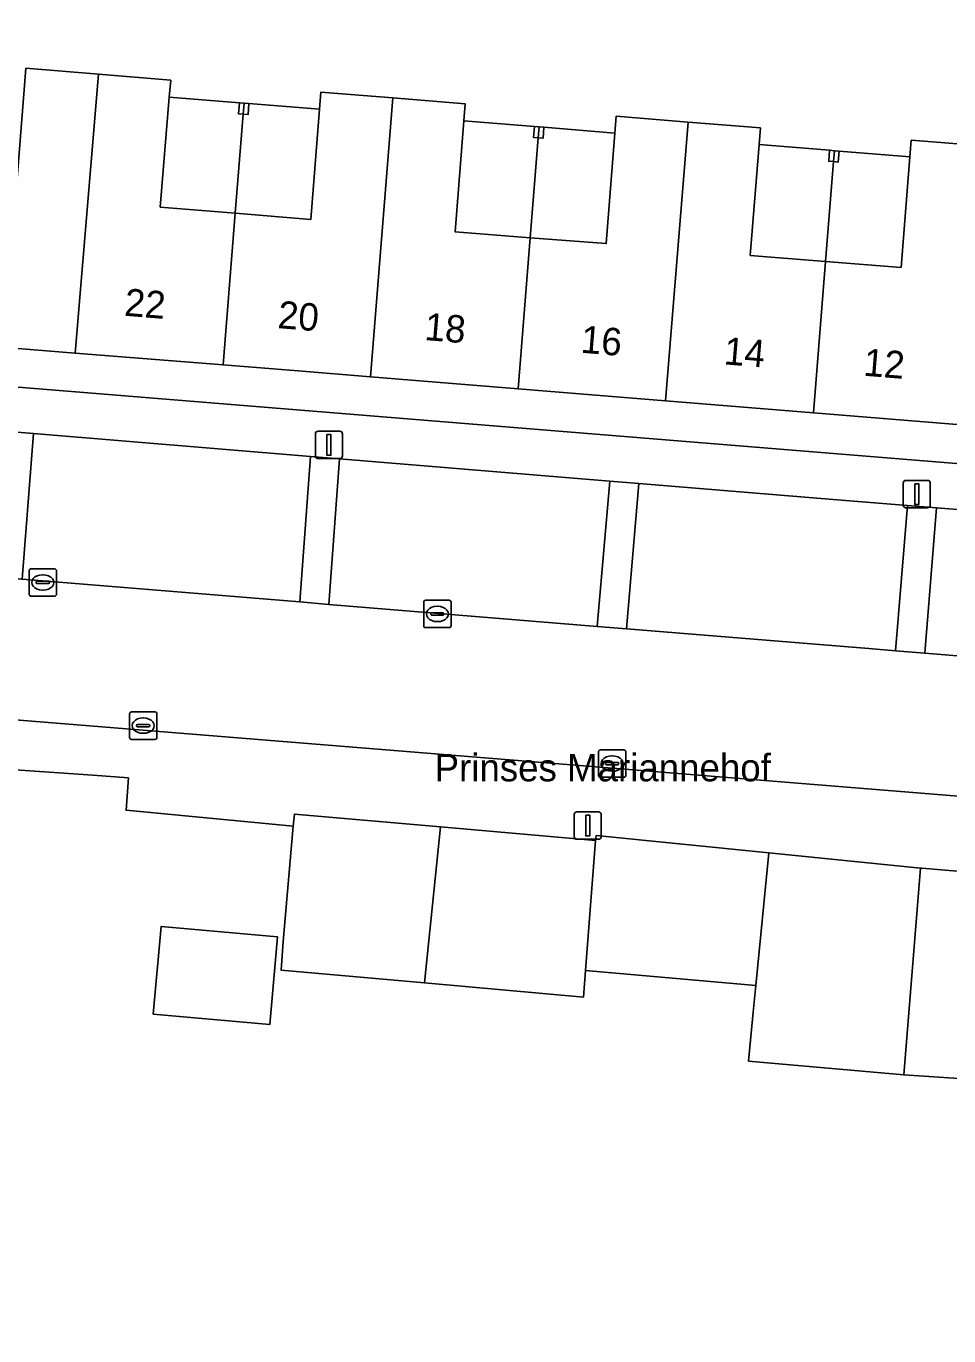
# Model space of a CAD drawing. Extents: x 159960 to 160866, y 382700 to 383354.
# Drawn here: x 160513.75 to 160547.4, y 383220.3 to 383268.08 of the extents above; entities that cross this region are included whole.
import ezdxf

# ---------------------------------------------------------------- set-up
doc = ezdxf.new("R2010")
doc.units = 0
for name, color, linetype in [('IMGEO_Erf', 7, 'Continuous'), ('IMGEO_Groenvoorziening', 7, 'Continuous'), ('IMGEO_Kolk', 7, 'Continuous'), ('IMGEO_Lichtmast', 7, 'Continuous'), ('IMGEO_Openbare_ruimte_label', 7, 'Continuous'), ('IMGEO_Pand', 7, 'Continuous'), ('IMGEO_Pand_nummerreeks', 7, 'Continuous'), ('IMGEO_Pand_overbouw', 7, 'Continuous'), ('IMGEO_Parkeervlak_open', 7, 'Continuous'), ('IMGEO_Rijbaan_lokaal_open', 7, 'Continuous'), ('IMGEO_Voetpad_open', 7, 'Continuous')]:
    doc.layers.add(name, color=color, linetype=linetype)

msp = doc.modelspace()

# ---------------------------------------------------------------- linework, layer by layer
at = {"layer": 'IMGEO_Erf'}
for points in [[(160513.741, 383266.544), (160516.381, 383266.325), (160519.02, 383266.106), (160518.969, 383265.491), (160518.638, 383261.48), (160521.375, 383261.254), (160524.129, 383261.026), (160524.447, 383265.05), (160524.496, 383265.673), (160527.127, 383265.461), (160529.757, 383265.249), (160529.709, 383264.626), (160529.397, 383260.575), (160532.136, 383260.365), (160534.906, 383260.152), (160535.216, 383264.183), (160535.263, 383264.795), (160537.896, 383264.582), (160540.529, 383264.368), (160540.48, 383263.759), (160540.159, 383259.715), (160542.904, 383259.497), (160545.663, 383259.278), (160545.983, 383263.317), (160546.032, 383263.921), (160548.638, 383263.719)], [(160551.221, 383229.458), (160545.76, 383229.82), (160540.096, 383230.323), (160540.271, 383232.11), (160540.365, 383233.077), (160534.153, 383233.629), (160534.079, 383232.66), (160528.281, 383233.176), (160523.05, 383233.641), (160523.12, 383234.682), (160523.493, 383238.896), (160517.39, 383239.473), (160517.477, 383240.658), (160516.178, 383240.75), (160513.174, 383240.964)]]:
    msp.add_lwpolyline(points, dxfattribs=at)
for points in [[(160521.872, 383265.257), (160521.841, 383264.858), (160521.666, 383264.872), (160521.492, 383264.886), (160521.524, 383265.285), (160521.698, 383265.271)], [(160532.635, 383264.391), (160532.604, 383263.992), (160532.428, 383264.006), (160532.255, 383264.02), (160532.286, 383264.419), (160532.461, 383264.405)], [(160543.403, 383263.524), (160543.371, 383263.125), (160543.197, 383263.139), (160543.022, 383263.154), (160543.054, 383263.552), (160543.229, 383263.538)], [(160518.384, 383232.032), (160518.669, 383235.235), (160522.916, 383234.857), (160522.631, 383231.654)]]:
    msp.add_lwpolyline(points, close=True, dxfattribs=at)
at = {"layer": 'IMGEO_Groenvoorziening'}
for points in [[(160514.016, 383253.215), (160512.972, 383253.301), (160512.553, 383247.99), (160513.602, 383247.904)], [(160525.183, 383252.293), (160524.125, 383252.38), (160523.732, 383247.074), (160524.79, 383246.987)], [(160536.095, 383251.392), (160535.031, 383251.48), (160534.575, 383246.185), (160535.643, 383246.098)], [(160546.95, 383250.505), (160545.896, 383250.589), (160545.451, 383245.294), (160546.521, 383245.207)]]:
    msp.add_lwpolyline(points, close=True, dxfattribs=at)
at = {"layer": 'IMGEO_Kolk'}
for p, q in [((160513.854, 383247.36), (160513.854, 383248.212)), ((160513.929, 383248.286), (160514.781, 383248.286)), ((160514.855, 383248.212), (160514.855, 383247.36)), ((160514.113, 383247.78), (160514.113, 383247.792)), ((160514.551, 383247.743), (160514.153, 383247.743)), ((160514.156, 383247.829), (160514.554, 383247.829)), ((160514.342, 383248.066), (160514.367, 383248.066)), ((160514.597, 383247.792), (160514.597, 383247.78)), ((160514.781, 383247.286), (160513.929, 383247.286)), ((160514.365, 383247.506), (160514.34, 383247.506)), ((160528.247, 383246.211), (160528.247, 383247.063)), ((160528.322, 383247.137), (160529.174, 383247.137)), ((160528.735, 383246.917), (160528.76, 383246.917)), ((160529.248, 383247.063), (160529.248, 383246.211)), ((160528.506, 383246.631), (160528.506, 383246.643)), ((160528.944, 383246.594), (160528.546, 383246.594)), ((160528.549, 383246.68), (160528.947, 383246.68)), ((160528.758, 383246.357), (160528.733, 383246.357)), ((160528.99, 383246.643), (160528.99, 383246.631)), ((160529.174, 383246.137), (160528.322, 383246.137)), ((160517.518, 383242.136), (160517.518, 383242.988)), ((160517.593, 383243.062), (160518.445, 383243.062)), ((160518.519, 383242.988), (160518.519, 383242.136)), ((160517.777, 383242.556), (160517.777, 383242.568)), ((160518.215, 383242.519), (160517.817, 383242.519)), ((160517.82, 383242.605), (160518.218, 383242.605)), ((160518.006, 383242.842), (160518.031, 383242.842)), ((160518.261, 383242.568), (160518.261, 383242.556)), ((160518.445, 383242.062), (160517.593, 383242.062)), ((160518.029, 383242.282), (160518.004, 383242.282)), ((160534.62, 383240.752), (160534.62, 383241.604)), ((160534.695, 383241.678), (160535.547, 383241.678)), ((160535.621, 383241.604), (160535.621, 383240.752)), ((160534.879, 383241.172), (160534.879, 383241.184)), ((160535.317, 383241.135), (160534.919, 383241.135)), ((160534.922, 383241.221), (160535.32, 383241.221)), ((160535.108, 383241.458), (160535.133, 383241.458)), ((160535.363, 383241.184), (160535.363, 383241.172)), ((160535.547, 383240.678), (160534.695, 383240.678)), ((160535.131, 383240.898), (160535.106, 383240.898))]:
    msp.add_line(p, q, dxfattribs=at)
for points in [[(160513.854, 383247.36), (160513.854, 383248.212)], [(160513.929, 383248.286), (160514.781, 383248.286)], [(160514.855, 383248.212), (160514.855, 383247.36)], [(160514.781, 383247.286), (160513.929, 383247.286)], [(160528.247, 383246.211), (160528.247, 383247.063)], [(160528.322, 383247.137), (160529.174, 383247.137)], [(160529.248, 383247.063), (160529.248, 383246.211)], [(160529.174, 383246.137), (160528.322, 383246.137)], [(160517.518, 383242.136), (160517.518, 383242.988)], [(160517.593, 383243.062), (160518.445, 383243.062)], [(160518.519, 383242.988), (160518.519, 383242.136)], [(160518.445, 383242.062), (160517.593, 383242.062)], [(160534.62, 383240.752), (160534.62, 383241.604)], [(160534.695, 383241.678), (160535.547, 383241.678)], [(160535.621, 383241.604), (160535.621, 383240.752)], [(160535.547, 383240.678), (160534.695, 383240.678)]]:
    msp.add_lwpolyline(points, dxfattribs=at)
for centre, radius, start, end in [((160513.931, 383248.21), 0.0765, 91.552, 178.448), ((160513.931, 383248.21), 0.0765, 91.552, 178.448), ((160514.779, 383248.21), 0.0765, 1.552, 88.448), ((160514.779, 383248.21), 0.0765, 1.552, 88.448), ((160514.153, 383247.789), 0.0403, 85.8775, 175.7526), ((160514.15, 383247.779), 0.0366, 178.938, 274.7102), ((160514.554, 383247.786), 0.043, 264.8664, 352.4533), ((160514.558, 383247.791), 0.0386, 1.7309, 96.639), ((160513.931, 383247.362), 0.0765, 181.552, 268.448), ((160513.931, 383247.362), 0.0765, 181.552, 268.448), ((160514.779, 383247.362), 0.0765, 271.552, 358.448), ((160514.779, 383247.362), 0.0765, 271.552, 358.448), ((160528.324, 383247.061), 0.0765, 91.552, 178.448), ((160528.324, 383247.061), 0.0765, 91.552, 178.448), ((160529.172, 383247.061), 0.0765, 1.552, 88.448), ((160529.172, 383247.061), 0.0765, 1.552, 88.448), ((160528.546, 383246.64), 0.0403, 85.8775, 175.7526), ((160528.543, 383246.63), 0.0366, 178.938, 274.7102), ((160528.947, 383246.637), 0.043, 264.8664, 352.4533), ((160528.951, 383246.642), 0.0386, 1.7309, 96.639), ((160528.324, 383246.213), 0.0765, 181.552, 268.448), ((160528.324, 383246.213), 0.0765, 181.552, 268.448), ((160529.172, 383246.213), 0.0765, 271.552, 358.448), ((160529.172, 383246.213), 0.0765, 271.552, 358.448), ((160517.595, 383242.986), 0.0765, 91.552, 178.448), ((160517.595, 383242.986), 0.0765, 91.552, 178.448), ((160518.443, 383242.986), 0.0765, 1.552, 88.448), ((160518.443, 383242.986), 0.0765, 1.552, 88.448), ((160517.817, 383242.565), 0.0403, 85.8775, 175.7526), ((160517.814, 383242.555), 0.0366, 178.938, 274.7102), ((160518.218, 383242.562), 0.043, 264.8664, 352.4533), ((160518.222, 383242.567), 0.0386, 1.7309, 96.639), ((160517.595, 383242.138), 0.0765, 181.552, 268.448), ((160517.595, 383242.138), 0.0765, 181.552, 268.448), ((160518.443, 383242.138), 0.0765, 271.552, 358.448), ((160518.443, 383242.138), 0.0765, 271.552, 358.448), ((160534.697, 383241.602), 0.0765, 91.552, 178.448), ((160534.697, 383241.602), 0.0765, 91.552, 178.448), ((160535.545, 383241.602), 0.0765, 1.552, 88.448), ((160535.545, 383241.602), 0.0765, 1.552, 88.448), ((160534.919, 383241.181), 0.0403, 85.8775, 175.7526), ((160534.916, 383241.171), 0.0366, 178.938, 274.7102), ((160535.32, 383241.178), 0.043, 264.8664, 352.4533), ((160535.324, 383241.183), 0.0386, 1.7309, 96.639), ((160534.697, 383240.754), 0.0765, 181.552, 268.448), ((160534.697, 383240.754), 0.0765, 181.552, 268.448), ((160535.545, 383240.754), 0.0765, 271.552, 358.448), ((160535.545, 383240.754), 0.0765, 271.552, 358.448)]:
    msp.add_arc(centre, radius, start, end, dxfattribs=at)
for centre, major_axis, ratio, start_param, end_param in [((160514.341, 383247.786), (-0.387, 0.002), 0.722429, 4.712389, 7.853982), ((160514.366, 383247.786), (-0.39, 0.002), 0.717154, 1.570796, 4.712389), ((160528.734, 383246.637), (-0.387, 0.002), 0.722429, 4.712389, 7.853982), ((160528.759, 383246.637), (-0.39, 0.002), 0.717154, 1.570796, 4.712389), ((160518.005, 383242.562), (-0.387, 0.002), 0.722429, 4.712389, 7.853982), ((160518.03, 383242.562), (-0.39, 0.002), 0.717154, 1.570796, 4.712389), ((160535.107, 383241.178), (-0.387, 0.002), 0.722429, 4.712389, 7.853982), ((160535.132, 383241.178), (-0.39, 0.002), 0.717154, 1.570796, 4.712389)]:
    msp.add_ellipse(centre, major_axis=major_axis, ratio=ratio, start_param=start_param, end_param=end_param, dxfattribs=at)
at = {"layer": 'IMGEO_Lichtmast'}
for p, q in [((160524.296, 383252.405), (160524.296, 383253.205)), ((160524.296, 383253.205), (160524.296, 383252.405)), ((160524.396, 383253.305), (160525.186, 383253.305)), ((160525.186, 383253.305), (160524.396, 383253.305)), ((160525.286, 383253.205), (160525.286, 383252.405)), ((160525.286, 383252.405), (160525.286, 383253.205)), ((160525.186, 383252.305), (160524.396, 383252.305)), ((160524.396, 383252.305), (160525.186, 383252.305)), ((160545.736, 383250.611), (160545.736, 383251.411)), ((160545.736, 383251.411), (160545.736, 383250.611)), ((160545.836, 383251.511), (160546.626, 383251.511)), ((160546.626, 383251.511), (160545.836, 383251.511)), ((160546.726, 383251.411), (160546.726, 383250.611)), ((160546.726, 383250.611), (160546.726, 383251.411)), ((160546.626, 383250.511), (160545.836, 383250.511)), ((160545.836, 383250.511), (160546.626, 383250.511)), ((160533.737, 383238.516), (160533.737, 383239.316)), ((160533.737, 383239.316), (160533.737, 383238.516)), ((160533.837, 383239.416), (160534.627, 383239.416)), ((160534.627, 383239.416), (160533.837, 383239.416)), ((160534.727, 383239.316), (160534.727, 383238.516)), ((160534.727, 383238.516), (160534.727, 383239.316)), ((160534.627, 383238.416), (160533.837, 383238.416)), ((160533.837, 383238.416), (160534.627, 383238.416))]:
    msp.add_line(p, q, dxfattribs=at)
for points in [[(160524.716, 383253.18), (160524.866, 383253.18), (160524.866, 383252.43), (160524.716, 383252.43), (160524.716, 383253.18)], [(160546.156, 383251.386), (160546.306, 383251.386), (160546.306, 383250.636), (160546.156, 383250.636), (160546.156, 383251.386)], [(160534.157, 383239.291), (160534.307, 383239.291), (160534.307, 383238.541), (160534.157, 383238.541), (160534.157, 383239.291)]]:
    msp.add_lwpolyline(points, dxfattribs=at)
for centre, start, end in [((160524.396, 383253.205), 90, 180), ((160524.396, 383253.205), 90, 180), ((160525.186, 383253.205), 0, 90), ((160525.186, 383253.205), 360, 90), ((160524.396, 383252.405), 180, 270), ((160524.396, 383252.405), 180, 270), ((160525.186, 383252.405), 270, 0), ((160525.186, 383252.405), 270, 0), ((160545.836, 383251.411), 90, 180), ((160545.836, 383251.411), 90, 180), ((160546.626, 383251.411), 0, 90), ((160546.626, 383251.411), 360, 90), ((160545.836, 383250.611), 180, 270), ((160545.836, 383250.611), 180, 270), ((160546.626, 383250.611), 270, 0), ((160546.626, 383250.611), 270, 0), ((160533.837, 383239.316), 90, 180), ((160533.837, 383239.316), 90, 180), ((160534.627, 383239.316), 0, 90), ((160534.627, 383239.316), 360, 90), ((160533.837, 383238.516), 180, 270), ((160533.837, 383238.516), 180, 270), ((160534.627, 383238.516), 270, 0), ((160534.627, 383238.516), 270, 0)]:
    msp.add_arc(centre, 0.1, start, end, dxfattribs=at)
at = {"layer": 'IMGEO_Pand'}
for points in [[(160516.381, 383266.325), (160513.741, 383266.544), (160513.691, 383265.915), (160513.367, 383261.899), (160510.597, 383262.121), (160510.154, 383256.591), (160515.537, 383256.157)], [(160521.375, 383261.254), (160518.638, 383261.48), (160518.969, 383265.491), (160519.02, 383266.106), (160516.381, 383266.325), (160515.537, 383256.157), (160520.93, 383255.722)], [(160527.127, 383265.461), (160524.496, 383265.673), (160524.447, 383265.05), (160524.129, 383261.026), (160521.375, 383261.254), (160520.93, 383255.722), (160523.665, 383255.501), (160526.306, 383255.286)], [(160532.136, 383260.365), (160529.397, 383260.575), (160529.709, 383264.626), (160529.757, 383265.249), (160527.127, 383265.461), (160526.306, 383255.286), (160531.694, 383254.849)], [(160521.698, 383265.271), (160521.524, 383265.285), (160521.492, 383264.886), (160521.666, 383264.872)], [(160521.872, 383265.257), (160521.698, 383265.271), (160521.666, 383264.872), (160521.841, 383264.858)], [(160537.896, 383264.582), (160535.263, 383264.795), (160535.216, 383264.183), (160534.906, 383260.152), (160532.136, 383260.365), (160531.694, 383254.849), (160537.071, 383254.412)], [(160532.461, 383264.405), (160532.286, 383264.419), (160532.255, 383264.02), (160532.428, 383264.006)], [(160542.904, 383259.497), (160540.159, 383259.715), (160540.48, 383263.759), (160540.529, 383264.368), (160537.896, 383264.582), (160537.071, 383254.412), (160542.461, 383253.974)], [(160532.635, 383264.391), (160532.461, 383264.405), (160532.428, 383264.006), (160532.604, 383263.992)], [(160548.638, 383263.719), (160546.032, 383263.921), (160545.983, 383263.317), (160545.663, 383259.278), (160542.904, 383259.497), (160542.461, 383253.974), (160547.851, 383253.536)], [(160543.229, 383263.538), (160543.054, 383263.552), (160543.022, 383263.154), (160543.197, 383263.139)], [(160543.403, 383263.524), (160543.229, 383263.538), (160543.197, 383263.139), (160543.371, 383263.125)], [(160528.855, 383238.868), (160523.532, 383239.334), (160523.493, 383238.896), (160523.12, 383234.682), (160523.05, 383233.641), (160528.281, 383233.176)], [(160534.517, 383238.373), (160528.855, 383238.868), (160528.281, 383233.176), (160534.079, 383232.66), (160534.153, 383233.629)], [(160534.517, 383238.373), (160534.153, 383233.629), (160540.365, 383233.077), (160540.84, 383237.919), (160540.72, 383237.931), (160534.534, 383238.552)], [(160546.366, 383237.365), (160540.84, 383237.919), (160540.365, 383233.077), (160540.271, 383232.11), (160540.096, 383230.323), (160545.76, 383229.82)], [(160546.366, 383237.365), (160545.76, 383229.82), (160551.221, 383229.458), (160551.855, 383236.901), (160546.413, 383237.36)], [(160518.384, 383232.032), (160522.631, 383231.654), (160522.916, 383234.857), (160518.669, 383235.235)]]:
    msp.add_lwpolyline(points, close=True, dxfattribs=at)
at = {"layer": 'IMGEO_Pand_overbouw'}
for points in [[(160521.698, 383265.271), (160521.524, 383265.285), (160518.969, 383265.491), (160518.638, 383261.48), (160521.375, 383261.254), (160521.666, 383264.872)], [(160524.447, 383265.05), (160521.872, 383265.257), (160521.698, 383265.271), (160521.666, 383264.872), (160521.375, 383261.254), (160524.129, 383261.026)], [(160532.461, 383264.405), (160532.286, 383264.419), (160529.709, 383264.626), (160529.397, 383260.575), (160532.136, 383260.365), (160532.428, 383264.006)], [(160535.216, 383264.183), (160532.635, 383264.391), (160532.461, 383264.405), (160532.428, 383264.006), (160532.136, 383260.365), (160534.906, 383260.152)], [(160543.229, 383263.538), (160543.054, 383263.552), (160540.48, 383263.759), (160540.159, 383259.715), (160542.904, 383259.497), (160543.197, 383263.139)], [(160545.983, 383263.317), (160543.403, 383263.524), (160543.229, 383263.538), (160543.197, 383263.139), (160542.904, 383259.497), (160545.663, 383259.278)]]:
    msp.add_lwpolyline(points, close=True, dxfattribs=at)
at = {"layer": 'IMGEO_Parkeervlak_open'}
for points in [[(160524.125, 383252.38), (160514.016, 383253.215), (160513.602, 383247.904), (160523.732, 383247.074)], [(160535.031, 383251.48), (160525.183, 383252.293), (160524.79, 383246.987), (160534.575, 383246.185)], [(160545.896, 383250.589), (160543.184, 383250.807), (160536.095, 383251.392), (160535.643, 383246.098), (160544.487, 383245.373), (160545.451, 383245.294)], [(160556.814, 383249.714), (160546.95, 383250.505), (160546.521, 383245.207), (160556.306, 383244.409)]]:
    msp.add_lwpolyline(points, close=True, dxfattribs=at)
at = {"layer": 'IMGEO_Rijbaan_lokaal_open'}
msp.add_lwpolyline([(160568.236, 383243.436), (160567.148, 383243.525), (160557.389, 383244.321), (160556.306, 383244.409), (160546.521, 383245.207), (160545.451, 383245.294), (160544.487, 383245.373), (160535.643, 383246.098), (160534.575, 383246.185), (160524.79, 383246.987), (160523.732, 383247.074), (160513.602, 383247.904), (160512.553, 383247.99), (160512.337, 383245.246), (160511.132, 383245.338), (160510.942, 383242.971), (160565.614, 383238.538), (160570.07, 383238.212), (160570.385, 383238.185), (160570.304, 383237.257), (160581.98, 383236.274), (160582.344, 383240.936), (160580.551, 383241.038), (160580.663, 383242.423)], close=True, dxfattribs=at)
at = {"layer": 'IMGEO_Voetpad_open'}
for points in [[(160513.315, 383254.922), (160543.34, 383252.481), (160582.981, 383249.253), (160583.022, 383249.676), (160584.569, 383269.446), (160583.599, 383269.519), (160584.572, 383280.652), (160585.452, 383280.608), (160586.429, 383292.981), (160510.132, 383303.244)], [(160581.416, 383269.055), (160580.98, 383263.693), (160580.907, 383262.797), (160580.516, 383257.996), (160579.941, 383250.929), (160569.055, 383251.813), (160563.978, 383252.226), (160558.669, 383252.657), (160553.229, 383253.099), (160547.851, 383253.536), (160542.461, 383253.974), (160537.071, 383254.412), (160531.694, 383254.849), (160526.306, 383255.286), (160523.665, 383255.501), (160520.93, 383255.722), (160515.537, 383256.157), (160510.154, 383256.591)], [(160512.972, 383253.301), (160514.016, 383253.215), (160524.125, 383252.38), (160525.183, 383252.293), (160535.031, 383251.48), (160536.095, 383251.392), (160543.184, 383250.807), (160545.896, 383250.589), (160546.95, 383250.505), (160556.814, 383249.714), (160557.834, 383249.632), (160567.625, 383248.846), (160568.629, 383248.766), (160581.09, 383247.766), (160581.126, 383247.88), (160582.88, 383247.781), (160582.981, 383249.253), (160543.34, 383252.481), (160513.315, 383254.922)], [(160507.543, 383203.899), (160532.407, 383201.802), (160543.672, 383200.881), (160554.232, 383199.98), (160566.784, 383199.039), (160566.841, 383199.647), (160578.819, 383198.623), (160579.082, 383201.597), (160581.98, 383236.274), (160570.304, 383237.257), (160570.385, 383238.185), (160570.07, 383238.212), (160565.614, 383238.538), (160510.942, 383242.971)], [(160513.174, 383240.964), (160516.178, 383240.75), (160517.477, 383240.658), (160517.39, 383239.473), (160523.493, 383238.896), (160523.532, 383239.334), (160528.855, 383238.868), (160534.517, 383238.373), (160534.534, 383238.552), (160540.72, 383237.931), (160540.84, 383237.919), (160546.366, 383237.365), (160546.413, 383237.36), (160551.855, 383236.901), (160552.912, 383236.787), (160556.798, 383236.618), (160557.044, 383236.607), (160562.751, 383236.537), (160569.455, 383236.455), (160569.438, 383232.935), (160569.472, 383229.98), (160569.944, 383235.876), (160570.19, 383235.856), (160572.795, 383235.644)]]:
    msp.add_lwpolyline(points, dxfattribs=at)

# ---------------------------------------------------------------- texts
at = {"layer": 'IMGEO_Openbare_ruimte_label'}
msp.add_text('Prinses Mariannehof', height=1, dxfattribs=at).set_placement((160528.646, 383240.53))
at = {"layer": 'IMGEO_Pand_nummerreeks'}
for s, rotation, p in [('22', 355.3877, (160517.306, 383257.519)), ('20', 355.3533, (160522.901, 383257.068)), ('18', 355.3533, (160528.255, 383256.633)), ('16', 355.3533, (160533.953, 383256.17)), ('14', 355.3533, (160539.173, 383255.746)), ('12', 355.3533, (160544.265, 383255.332))]:
    msp.add_text(s, height=1, rotation=rotation, dxfattribs=at).set_placement(p)

doc.saveas('drawing.dxf')
